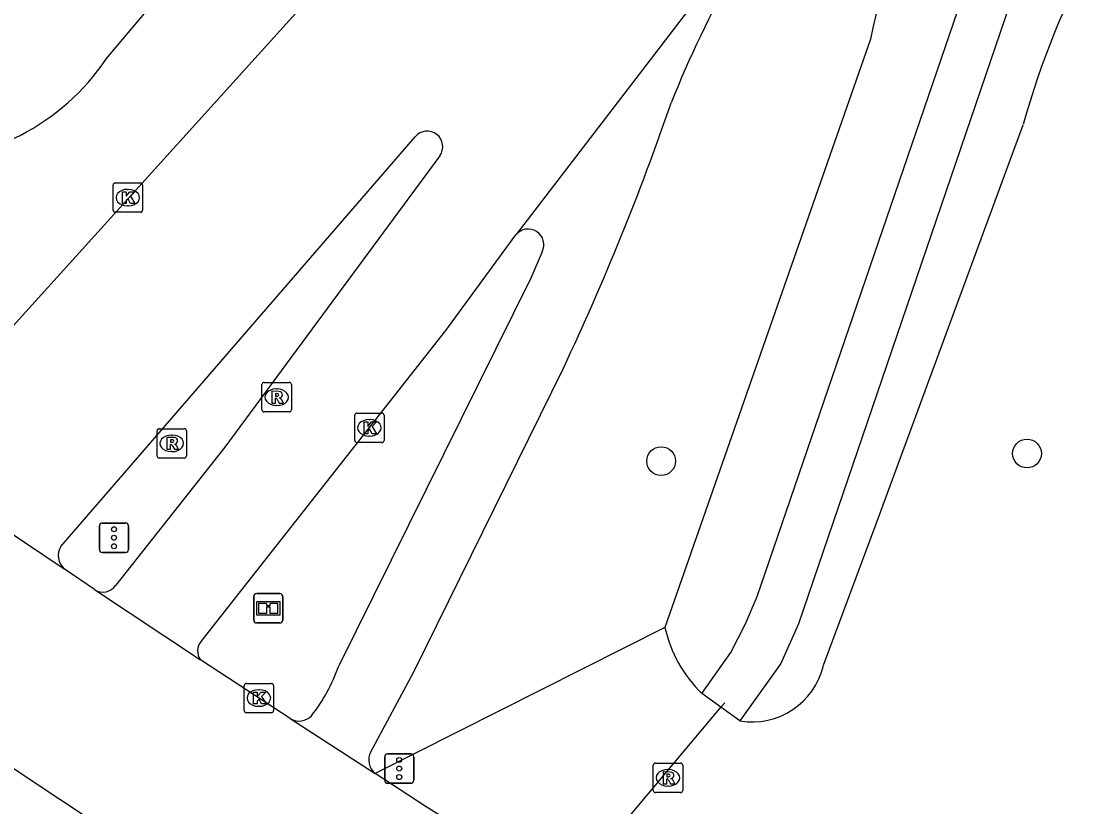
# Model space of a CAD drawing. Extents: x 156414 to 157775, y 382335 to 383765.
# Drawn here: x 157093.28 to 157129.17, y 382834 to 382860.72 of the extents above; entities that cross this region are included whole.
import ezdxf

# ---------------------------------------------------------------- set-up
doc = ezdxf.new("R2010")
doc.units = 0
for name, color, linetype in [('IMGEO_Berm_groen', 7, 'Continuous'), ('IMGEO_Boom', 7, 'Continuous'), ('IMGEO_Damwand', 7, 'Continuous'), ('IMGEO_Duiker', 7, 'Continuous'), ('IMGEO_Fietspad_gesloten', 7, 'Continuous'), ('IMGEO_Groenvoorziening', 7, 'Continuous'), ('IMGEO_Informatiebord', 7, 'Continuous'), ('IMGEO_Kolk', 7, 'Continuous'), ('IMGEO_OVBaan_gesloten', 7, 'Continuous'), ('IMGEO_Rijbaan_lokaal_gesloten', 7, 'Continuous'), ('IMGEO_Rioolput', 7, 'Continuous'), ('IMGEO_Verkeersregelinstallatiepaal', 7, 'Continuous'), ('IMGEO_Waterloop', 7, 'Continuous')]:
    doc.layers.add(name, color=color, linetype=linetype)

msp = doc.modelspace()

# ---------------------------------------------------------------- linework, layer by layer
at = {"layer": 'IMGEO_Berm_groen'}
for points in [[(157122.16, 382860.108), (157115.164, 382840.099)], [(157115.164, 382840.099), (157105.318, 382835.131)]]:
    msp.add_lwpolyline(points, dxfattribs=at)
msp.add_arc((157144.473, 382855.767), 22.732, 137.4025, 168.9912, dxfattribs=at)
at = {"layer": 'IMGEO_Boom'}
for centre in [(157115.036, 382845.757), (157127.476, 382846.016)]:
    msp.add_circle(centre, 0.489, dxfattribs=at)
at = {"layer": 'IMGEO_Damwand'}
msp.add_lwpolyline([(157117.717, 382836.921), (157116.416, 382837.854)], dxfattribs=at)
at = {"layer": 'IMGEO_Duiker'}
msp.add_lwpolyline([(157067.966, 382778.658), (157068.092, 382778.813), (157072.881, 382784.667), (157117.092, 382837.407), (157117.204, 382837.541)], dxfattribs=at)
at = {"layer": 'IMGEO_Fietspad_gesloten'}
for points in [[(157110.993, 382852.878), (157110.611, 382851.981), (157104.075, 382838.79)], [(157105.164, 382835.873), (157106.628, 382838.593), (157111.714, 382848.921)]]:
    msp.add_lwpolyline(points, dxfattribs=at)
for centre, radius, start, end in [((157150.856, 382843.796), 38.194, 143.3622, 158.2657), ((157030.095, 382887.327), 90.204, 334.80083, 340.98641), ((157110.518, 382853.119), 0.532, 333.1223, 141.6282), ((157098.419, 382840.781), 5.996, 322.0923, 340.6062), ((157102.728, 382837.505), 0.587, 239.3071, 315.9966), ((157105.701, 382835.597), 0.604, 152.8392, 230.611)]:
    msp.add_arc(centre, radius, start, end, dxfattribs=at)
at = {"layer": 'IMGEO_Groenvoorziening'}
msp.add_lwpolyline([(157120.556, 382838.812), (157122.347, 382843.621), (157127.348, 382857.201)], dxfattribs=at)
for centre, radius, start, end in [((157154.578, 382849.7), 28.244, 137.7529, 164.5979), ((157119.642, 382841.125), 4.594, 192.9001, 225.3953), ((157118.126, 382839.383), 2.496, 260.5676, 346.766)]:
    msp.add_arc(centre, radius, start, end, dxfattribs=at)
at = {"layer": 'IMGEO_Informatiebord'}
for p, q in [((157101.186, 382840.353), (157101.186, 382841.153)), ((157101.186, 382841.153), (157101.186, 382840.353)), ((157101.286, 382841.253), (157102.076, 382841.253)), ((157102.076, 382841.253), (157101.286, 382841.253)), ((157102.176, 382841.153), (157102.176, 382840.353)), ((157102.176, 382840.353), (157102.176, 382841.153)), ((157102.076, 382840.253), (157101.286, 382840.253)), ((157101.286, 382840.253), (157102.076, 382840.253))]:
    msp.add_line(p, q, dxfattribs=at)
for points in [[(157101.287, 382840.985), (157102.075, 382840.985), (157102.075, 382840.521), (157101.287, 382840.521), (157101.287, 382840.985)], [(157101.352, 382840.92), (157101.352, 382840.586), (157101.627, 382840.586), (157101.628, 382840.799), (157101.732, 382840.8), (157101.733, 382840.586), (157102.01, 382840.586), (157102.01, 382840.92), (157101.734, 382840.92), (157101.734, 382840.84), (157101.628, 382840.84), (157101.628, 382840.92), (157101.352, 382840.92)]]:
    msp.add_lwpolyline(points, dxfattribs=at)
for centre, start, end in [((157101.286, 382841.153), 90, 180), ((157101.286, 382841.153), 90, 180), ((157102.076, 382841.153), 0, 90), ((157102.076, 382841.153), 360, 90), ((157101.286, 382840.353), 180, 270), ((157101.286, 382840.353), 180, 270), ((157102.076, 382840.353), 270, 0), ((157102.076, 382840.353), 270, 0)]:
    msp.add_arc(centre, 0.1, start, end, dxfattribs=at)
at = {"layer": 'IMGEO_Kolk'}
for p, q in [((157096.479, 382855.22), (157097.331, 382855.22)), ((157096.404, 382854.294), (157096.404, 382855.146)), ((157096.892, 382855), (157096.917, 382855)), ((157097.405, 382855.146), (157097.405, 382854.294)), ((157096.915, 382854.44), (157096.89, 382854.44)), ((157097.331, 382854.22), (157096.479, 382854.22)), ((157104.618, 382846.464), (157104.618, 382847.316)), ((157104.693, 382847.39), (157105.545, 382847.39)), ((157105.619, 382847.316), (157105.619, 382846.464)), ((157105.106, 382847.17), (157105.131, 382847.17)), ((157105.129, 382846.61), (157105.104, 382846.61)), ((157105.545, 382846.39), (157104.693, 382846.39)), ((157100.861, 382837.272), (157100.861, 382838.124)), ((157100.936, 382838.198), (157101.788, 382838.198)), ((157101.349, 382837.978), (157101.374, 382837.978)), ((157101.862, 382838.124), (157101.862, 382837.272)), ((157101.372, 382837.418), (157101.347, 382837.418)), ((157101.788, 382837.198), (157100.936, 382837.198))]:
    msp.add_line(p, q, dxfattribs=at)
for points in [[(157096.479, 382855.22), (157097.331, 382855.22)], [(157096.404, 382854.294), (157096.404, 382855.146)], [(157096.725, 382854.92), (157096.848, 382854.92), (157096.848, 382854.769), (157096.978, 382854.92), (157097.142, 382854.92), (157096.996, 382854.769), (157097.149, 382854.52), (157096.997, 382854.52), (157096.912, 382854.684), (157096.848, 382854.617), (157096.848, 382854.52), (157096.725, 382854.52), (157096.725, 382854.92)], [(157097.405, 382855.146), (157097.405, 382854.294)], [(157097.331, 382854.22), (157096.479, 382854.22)], [(157104.618, 382846.464), (157104.618, 382847.316)], [(157104.693, 382847.39), (157105.545, 382847.39)], [(157105.619, 382847.316), (157105.619, 382846.464)], [(157104.939, 382847.09), (157105.062, 382847.09), (157105.062, 382846.939), (157105.192, 382847.09), (157105.356, 382847.09), (157105.21, 382846.939), (157105.363, 382846.69), (157105.211, 382846.69), (157105.126, 382846.854), (157105.062, 382846.787), (157105.062, 382846.69), (157104.939, 382846.69), (157104.939, 382847.09)], [(157105.545, 382846.39), (157104.693, 382846.39)], [(157100.861, 382837.272), (157100.861, 382838.124)], [(157100.936, 382838.198), (157101.788, 382838.198)], [(157101.862, 382838.124), (157101.862, 382837.272)], [(157101.182, 382837.898), (157101.305, 382837.898), (157101.305, 382837.747), (157101.435, 382837.898), (157101.599, 382837.898), (157101.453, 382837.747), (157101.606, 382837.498), (157101.454, 382837.498), (157101.369, 382837.662), (157101.305, 382837.595), (157101.305, 382837.498), (157101.182, 382837.498), (157101.182, 382837.898)], [(157101.788, 382837.198), (157100.936, 382837.198)]]:
    msp.add_lwpolyline(points, dxfattribs=at)
for centre, start, end in [((157096.481, 382855.144), 91.552, 178.448), ((157096.481, 382855.144), 91.552, 178.448), ((157097.329, 382855.144), 1.552, 88.448), ((157097.329, 382855.144), 1.552, 88.448), ((157096.481, 382854.296), 181.552, 268.448), ((157096.481, 382854.296), 181.552, 268.448), ((157097.329, 382854.296), 271.552, 358.448), ((157097.329, 382854.296), 271.552, 358.448), ((157104.695, 382847.314), 91.552, 178.448), ((157104.695, 382847.314), 91.552, 178.448), ((157105.543, 382847.314), 1.552, 88.448), ((157105.543, 382847.314), 1.552, 88.448), ((157104.695, 382846.466), 181.552, 268.448), ((157104.695, 382846.466), 181.552, 268.448), ((157105.543, 382846.466), 271.552, 358.448), ((157105.543, 382846.466), 271.552, 358.448), ((157100.938, 382838.122), 91.552, 178.448), ((157100.938, 382838.122), 91.552, 178.448), ((157101.786, 382838.122), 1.552, 88.448), ((157101.786, 382838.122), 1.552, 88.448), ((157100.938, 382837.274), 181.552, 268.448), ((157100.938, 382837.274), 181.552, 268.448), ((157101.786, 382837.274), 271.552, 358.448), ((157101.786, 382837.274), 271.552, 358.448)]:
    msp.add_arc(centre, 0.0765, start, end, dxfattribs=at)
for centre, major_axis, ratio, start_param, end_param in [((157096.891, 382854.72), (-0.387, 0.002), 0.722429, 4.712389, 7.853982), ((157096.916, 382854.72), (-0.39, 0.002), 0.717154, 1.570796, 4.712389), ((157105.105, 382846.89), (-0.387, 0.002), 0.722429, 4.712389, 7.853982), ((157105.13, 382846.89), (-0.39, 0.002), 0.717154, 1.570796, 4.712389), ((157101.348, 382837.698), (-0.387, 0.002), 0.722429, 4.712389, 7.853982), ((157101.373, 382837.698), (-0.39, 0.002), 0.717154, 1.570796, 4.712389)]:
    msp.add_ellipse(centre, major_axis=major_axis, ratio=ratio, start_param=start_param, end_param=end_param, dxfattribs=at)
at = {"layer": 'IMGEO_OVBaan_gesloten'}
for points in [[(157088.611, 382846.205), (157094.747, 382842.093)], [(157095.774, 382841.386), (157094.747, 382842.093)], [(157095.774, 382841.386), (157099.373, 382838.999)], [(157102.428, 382837), (157099.373, 382838.999)], [(157102.428, 382837), (157105.318, 382835.131)], [(157092.03, 382835.958), (157093.31, 382835.106), (157094.593, 382834.257), (157095.878, 382833.412)], [(157190.228, 382783.151), (157109.677, 382832.375), (157108.801, 382832.916), (157107.925, 382833.459), (157107.051, 382834.003), (157105.318, 382835.131)]]:
    msp.add_lwpolyline(points, dxfattribs=at)
at = {"layer": 'IMGEO_Rijbaan_lokaal_gesloten'}
for points in [[(157096.178, 382859.449), (157107.37, 382872.721)], [(157120.208, 382866.588), (157119.744, 382866.042), (157110.109, 382853.462), (157110.101, 382853.449)], [(157106.462, 382865.258), (157089.373, 382846.349)], [(157094.627, 382842.856), (157106.678, 382856.792)], [(157107.511, 382856.139), (157100.198, 382846.236), (157096.493, 382841.543)], [(157099.395, 382839.623), (157107.714, 382850.205), (157110.101, 382853.449)]]:
    msp.add_lwpolyline(points, dxfattribs=at)
for centre, radius, start, end in [((157089.601, 382863.887), 7.935, 268.6222, 325.9881), ((157107.083, 382856.451), 0.53, 323.867, 139.9462), ((157095.145, 382842.547), 0.604, 149.1731, 228.7028), ((157096.055, 382841.825), 0.521, 237.425, 327.2103), ((157099.781, 382839.297), 0.505, 139.7916, 216.17)]:
    msp.add_arc(centre, radius, start, end, dxfattribs=at)
at = {"layer": 'IMGEO_Rioolput'}
for p, q in [((157101.465, 382847.506), (157101.465, 382848.358)), ((157101.54, 382848.432), (157102.392, 382848.432)), ((157102.466, 382848.358), (157102.466, 382847.506)), ((157101.953, 382848.212), (157101.978, 382848.212)), ((157101.976, 382847.652), (157101.951, 382847.652)), ((157102.392, 382847.432), (157101.54, 382847.432)), ((157097.898, 382845.935), (157097.898, 382846.787)), ((157097.973, 382846.861), (157098.825, 382846.861)), ((157098.386, 382846.641), (157098.411, 382846.641)), ((157098.899, 382846.787), (157098.899, 382845.935)), ((157098.825, 382845.861), (157097.973, 382845.861)), ((157098.409, 382846.081), (157098.384, 382846.081)), ((157114.77, 382834.56), (157114.77, 382835.412)), ((157114.845, 382835.486), (157115.697, 382835.486)), ((157115.771, 382835.412), (157115.771, 382834.56)), ((157115.258, 382835.266), (157115.283, 382835.266)), ((157115.281, 382834.706), (157115.256, 382834.706)), ((157115.697, 382834.486), (157114.845, 382834.486))]:
    msp.add_line(p, q, dxfattribs=at)
for points in [[(157101.465, 382847.506), (157101.465, 382848.358)], [(157101.54, 382848.432), (157102.392, 382848.432)], [(157102.466, 382848.358), (157102.466, 382847.506)], [(157102.054, 382848.13), (157101.802, 382848.132), (157101.802, 382847.732)], [(157101.98, 382848.051), (157101.926, 382848.051), (157101.926, 382847.97)], [(157101.802, 382847.732), (157101.926, 382847.732), (157101.926, 382847.894), (157101.937, 382847.894)], [(157101.926, 382847.97), (157101.978, 382847.97)], [(157101.984, 382847.865), (157102.055, 382847.732), (157102.195, 382847.732), (157102.13, 382847.858)], [(157102.392, 382847.432), (157101.54, 382847.432)], [(157097.898, 382845.935), (157097.898, 382846.787)], [(157097.973, 382846.861), (157098.825, 382846.861)], [(157098.487, 382846.559), (157098.235, 382846.561), (157098.235, 382846.161)], [(157098.899, 382846.787), (157098.899, 382845.935)], [(157098.235, 382846.161), (157098.359, 382846.161), (157098.359, 382846.323), (157098.37, 382846.323)], [(157098.413, 382846.48), (157098.359, 382846.48), (157098.359, 382846.399)], [(157098.359, 382846.399), (157098.411, 382846.399)], [(157098.417, 382846.294), (157098.488, 382846.161), (157098.628, 382846.161), (157098.563, 382846.287)], [(157098.825, 382845.861), (157097.973, 382845.861)], [(157114.77, 382834.56), (157114.77, 382835.412)], [(157114.845, 382835.486), (157115.697, 382835.486)], [(157115.771, 382835.412), (157115.771, 382834.56)], [(157115.359, 382835.184), (157115.107, 382835.186), (157115.107, 382834.786)], [(157115.285, 382835.105), (157115.231, 382835.105), (157115.231, 382835.024)], [(157115.107, 382834.786), (157115.231, 382834.786), (157115.231, 382834.948), (157115.242, 382834.948)], [(157115.231, 382835.024), (157115.283, 382835.024)], [(157115.289, 382834.919), (157115.36, 382834.786), (157115.5, 382834.786), (157115.435, 382834.912)], [(157115.697, 382834.486), (157114.845, 382834.486)]]:
    msp.add_lwpolyline(points, dxfattribs=at)
for centre, radius, start, end in [((157101.542, 382848.356), 0.0765, 91.552, 178.448), ((157101.542, 382848.356), 0.0765, 91.552, 178.448), ((157102.39, 382848.356), 0.0765, 1.552, 88.448), ((157102.39, 382848.356), 0.0765, 1.552, 88.448), ((157101.962, 382848.159), 0.19, 274.7715, 282.9687), ((157101.986, 382847.955), 0.0964, 77.0061, 93.1865), ((157102, 382848.012), 0.0378, 276.6634, 79.6772), ((157102.053, 382848.02), 0.109, 350.3612, 89.416), ((157102.051, 382848.02), 0.112, 277.5842, 350.9817), ((157101.936, 382847.841), 0.0533, 26.0293, 88.6989), ((157102.035, 382847.805), 0.108, 29.5134, 73.7905), ((157101.542, 382847.508), 0.0765, 181.552, 268.448), ((157101.542, 382847.508), 0.0765, 181.552, 268.448), ((157102.39, 382847.508), 0.0765, 271.552, 358.448), ((157102.39, 382847.508), 0.0765, 271.552, 358.448), ((157097.975, 382846.785), 0.0765, 91.552, 178.448), ((157097.975, 382846.785), 0.0765, 91.552, 178.448), ((157098.486, 382846.449), 0.109, 350.3612, 89.416), ((157098.823, 382846.785), 0.0765, 1.552, 88.448), ((157098.823, 382846.785), 0.0765, 1.552, 88.448), ((157098.369, 382846.27), 0.0533, 26.0293, 88.6989), ((157098.395, 382846.588), 0.19, 274.7715, 282.9687), ((157098.419, 382846.384), 0.0964, 77.0061, 93.1865), ((157098.433, 382846.441), 0.0378, 276.6634, 79.6772), ((157098.484, 382846.449), 0.112, 277.5842, 350.9817), ((157098.468, 382846.234), 0.108, 29.5134, 73.7905), ((157097.975, 382845.937), 0.0765, 181.552, 268.448), ((157097.975, 382845.937), 0.0765, 181.552, 268.448), ((157098.823, 382845.937), 0.0765, 271.552, 358.448), ((157098.823, 382845.937), 0.0765, 271.552, 358.448), ((157114.847, 382835.41), 0.0765, 91.552, 178.448), ((157114.847, 382835.41), 0.0765, 91.552, 178.448), ((157115.695, 382835.41), 0.0765, 1.552, 88.448), ((157115.695, 382835.41), 0.0765, 1.552, 88.448), ((157115.291, 382835.009), 0.0964, 77.0061, 93.1865), ((157115.305, 382835.066), 0.0378, 276.6634, 79.6772), ((157115.358, 382835.074), 0.109, 350.3612, 89.416), ((157115.356, 382835.074), 0.112, 277.5842, 350.9817), ((157115.241, 382834.895), 0.0533, 26.0293, 88.6989), ((157115.267, 382835.213), 0.19, 274.7715, 282.9687), ((157115.34, 382834.859), 0.108, 29.5134, 73.7905), ((157114.847, 382834.562), 0.0765, 181.552, 268.448), ((157114.847, 382834.562), 0.0765, 181.552, 268.448), ((157115.695, 382834.562), 0.0765, 271.552, 358.448), ((157115.695, 382834.562), 0.0765, 271.552, 358.448)]:
    msp.add_arc(centre, radius, start, end, dxfattribs=at)
for centre, major_axis, ratio, start_param, end_param in [((157101.952, 382847.932), (-0.387, 0.002), 0.722429, 4.712389, 7.853982), ((157101.977, 382847.932), (-0.39, 0.002), 0.717154, 1.570796, 4.712389), ((157098.385, 382846.361), (-0.387, 0.002), 0.722429, 4.712389, 7.853982), ((157098.41, 382846.361), (-0.39, 0.002), 0.717154, 1.570796, 4.712389), ((157115.257, 382834.986), (-0.387, 0.002), 0.722429, 4.712389, 7.853982), ((157115.282, 382834.986), (-0.39, 0.002), 0.717154, 1.570796, 4.712389)]:
    msp.add_ellipse(centre, major_axis=major_axis, ratio=ratio, start_param=start_param, end_param=end_param, dxfattribs=at)
at = {"layer": 'IMGEO_Verkeersregelinstallatiepaal'}
for p, q in [((157095.94, 382842.751), (157095.94, 382843.551)), ((157095.94, 382843.551), (157095.94, 382842.751)), ((157096.04, 382843.651), (157096.83, 382843.651)), ((157096.83, 382843.651), (157096.04, 382843.651)), ((157096.93, 382843.551), (157096.93, 382842.751)), ((157096.93, 382842.751), (157096.93, 382843.551)), ((157096.83, 382842.651), (157096.04, 382842.651)), ((157096.04, 382842.651), (157096.83, 382842.651)), ((157105.738, 382835.802), (157106.528, 382835.802)), ((157106.528, 382835.802), (157105.738, 382835.802)), ((157105.638, 382834.902), (157105.638, 382835.702)), ((157105.638, 382835.702), (157105.638, 382834.902)), ((157106.628, 382835.702), (157106.628, 382834.902)), ((157106.628, 382834.902), (157106.628, 382835.702)), ((157106.528, 382834.802), (157105.738, 382834.802)), ((157105.738, 382834.802), (157106.528, 382834.802))]:
    msp.add_line(p, q, dxfattribs=at)
for centre in [(157096.435, 382843.441), (157096.435, 382843.151), (157096.435, 382842.861), (157106.133, 382835.592), (157106.133, 382835.302), (157106.133, 382835.012)]:
    msp.add_circle(centre, 0.085, dxfattribs=at)
for centre, start, end in [((157096.04, 382843.551), 90, 180), ((157096.04, 382843.551), 90, 180), ((157096.83, 382843.551), 0, 90), ((157096.83, 382843.551), 360, 90), ((157096.04, 382842.751), 180, 270), ((157096.04, 382842.751), 180, 270), ((157096.83, 382842.751), 270, 0), ((157096.83, 382842.751), 270, 0), ((157105.738, 382835.702), 90, 180), ((157105.738, 382835.702), 90, 180), ((157106.528, 382835.702), 0, 90), ((157106.528, 382835.702), 360, 90), ((157105.738, 382834.902), 180, 270), ((157105.738, 382834.902), 180, 270), ((157106.528, 382834.902), 270, 0), ((157106.528, 382834.902), 270, 0)]:
    msp.add_arc(centre, 0.1, start, end, dxfattribs=at)
at = {"layer": 'IMGEO_Waterloop'}
for points in [[(157116.416, 382837.854), (157117.408, 382839.247), (157117.908, 382840.229), (157118.305, 382841.158), (157125.405, 382861.925)], [(157126.897, 382861.297), (157119.704, 382840.227), (157119.104, 382838.877), (157117.717, 382836.921)], [(157117.717, 382836.921), (157116.416, 382837.854)]]:
    msp.add_lwpolyline(points, dxfattribs=at)

doc.saveas('drawing.dxf')
